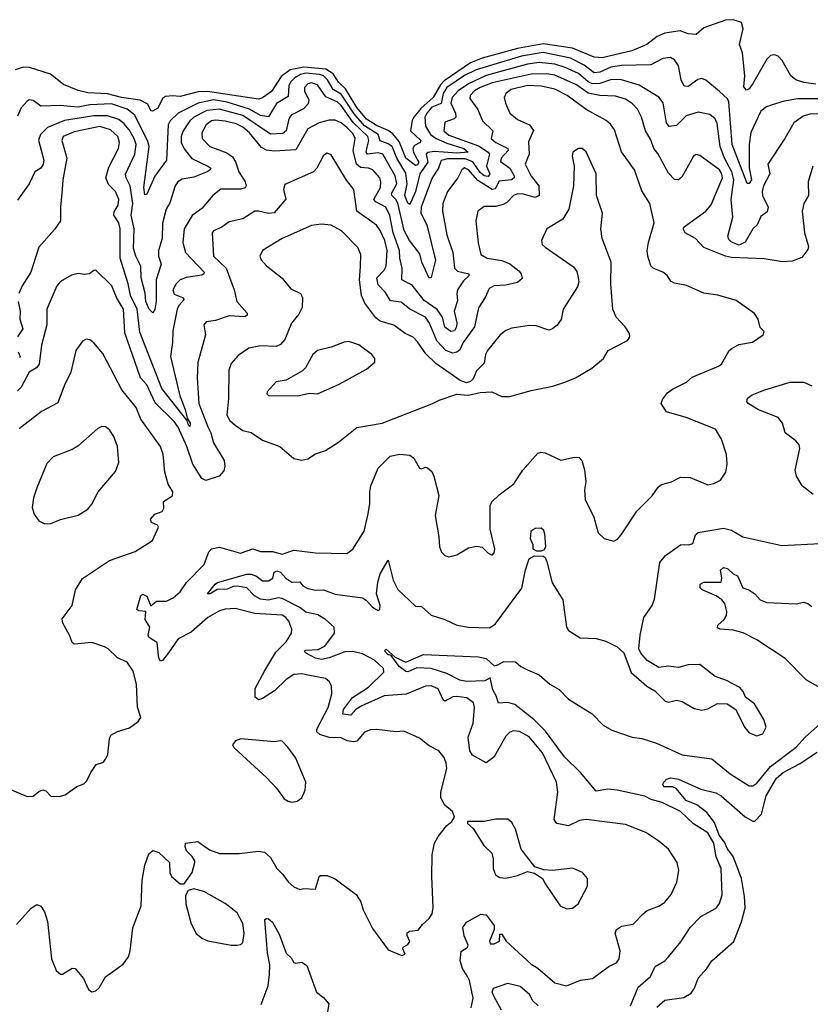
# Model space of a CAD drawing. Extents: x 1443846 to 1577407, y 839182 to 927291.
# Tile 288 of 535: x 1524907 to 1528937, y 856623 to 861641. Entities that reach past the tile are written whole.
import ezdxf

# ---------------------------------------------------------------- set-up
doc = ezdxf.new("R2010")
doc.units = 0

msp = doc.modelspace()

# ---------------------------------------------------------------- linework, layer by layer
at = {"layer": '0CON20XD'}
for points in [[(1528965, 861312.3), (1528905, 861320.8), (1528864, 861335), (1528838, 861355), (1528793.4, 861433.4), (1528774.3, 861454.3), (1528755, 861462), (1528735, 861458), (1528715, 861440), (1528645, 861315.6), (1528625, 861289.2), (1528611.3, 861281.3), (1528599.2, 861299.2), (1528603.3, 861355), (1528591.9, 861471.9), (1528576.7, 861515), (1528594.5, 861595), (1528586, 861626), (1528545, 861640.9), (1528505, 861638.9), (1528395, 861599.6), (1528356, 861566), (1528315, 861568.9), (1528273.3, 861583.3), (1528195, 861572), (1528156.6, 861555), (1528104.6, 861515), (1528027.1, 861482.9), (1527876.8, 861446.8), (1527835, 861450.2), (1527725.1, 861495.1), (1527575, 861517.9), (1527445, 861493.3), (1527264.9, 861445.1), (1527205, 861421.3), (1527070.2, 861329.8), (1527051.4, 861308.6), (1527015.5, 861245), (1526952.5, 861187.5), (1526915.5, 861145), (1526907.8, 861127.8), (1526900, 861075), (1526952.5, 861025), (1526949.2, 861015), (1526919.7, 861000.3), (1526911.6, 860985), (1526914.8, 860964.8), (1526941.1, 860915), (1526935, 860901.9), (1526925, 860897.5), (1526875, 860935.3), (1526840.6, 861020.6), (1526808.5, 861058.5), (1526786.1, 861076.1), (1526725, 861101.1), (1526675, 861133.7), (1526625, 861193.3), (1526568.4, 861288.4), (1526532.6, 861322.6), (1526505.7, 861365.7), (1526468, 861388), (1526355, 861399), (1526284.9, 861385.1), (1526239.3, 861350.7), (1526191, 861275), (1526145, 861242.2), (1526125, 861235.5), (1525865, 861275.5), (1525817.4, 861272.6), (1525725, 861248.7), (1525685, 861253.1), (1525650.8, 861249.2), (1525635, 861239.2), (1525610.4, 861189.6), (1525584.5, 861174.5), (1525575, 861176.2), (1525559.8, 861209.8), (1525520.3, 861230.3), (1525425, 861244.2), (1525355, 861263.6), (1525255, 861268.9), (1525205, 861280), (1525130.4, 861310.4), (1525063.4, 861363.4), (1524956.7, 861396.7), (1524925, 861399), (1524883.1, 861385)], [(1529035, 861238.3), (1528873.1, 861236.9), (1528805, 861226.3), (1528742.3, 861207.7), (1528713.7, 861196.3), (1528685, 861174.4), (1528634.5, 861065.5), (1528625.7, 861004.3), (1528625.4, 860885.4), (1528637.1, 860825), (1528625, 860806.4), (1528615, 860806.2), (1528538.9, 861005), (1528522.6, 861222.6), (1528515, 861237.5), (1528475.3, 861275.3), (1528405, 861333.1), (1528385, 861341.1), (1528364, 861336), (1528315, 861301.1), (1528295, 861302.5), (1528279.7, 861335), (1528265, 861405.7), (1528245, 861435.6), (1528225, 861447.5), (1528185, 861442.5), (1528125, 861411.2), (1527975, 861408.2), (1527921.2, 861398.8), (1527865, 861374.2), (1527835, 861370), (1527785, 861409.7), (1527714.8, 861445.2), (1527575, 861474.4), (1527465, 861454.6), (1527233.9, 861386.1), (1527175, 861356.9), (1527085, 861295.4), (1527065.4, 861265), (1527056.3, 861213.7), (1527007.7, 861195), (1526981.6, 861165), (1526972.8, 861145), (1526975, 861098.1), (1527000.4, 861055), (1527029.8, 861035), (1527085, 861011.4), (1527170.5, 860985), (1527192.5, 860965), (1527135, 860960.1), (1527021.6, 860968.4), (1526985, 860963.9), (1526979.8, 860955), (1526987.2, 860915), (1526947, 860855), (1526925.4, 860765), (1526895, 860699.5), (1526885, 860705.4), (1526870, 860745), (1526882.3, 860805), (1526875, 860859.2), (1526829.3, 860935), (1526805, 860994.3), (1526785, 861009.1), (1526745, 861024.2), (1526734.3, 861055), (1526665, 861100.8), (1526611.5, 861161.5), (1526545, 861261.9), (1526505, 861285.5), (1526476.3, 861335), (1526454.8, 861355), (1526435, 861362.3), (1526365, 861367.6), (1526338.7, 861361.3), (1526309.8, 861345), (1526288.8, 861325), (1526278.3, 861305), (1526275, 861249.5), (1526216.8, 861213.2), (1526174.7, 861145.3), (1526135, 861152.8), (1526079.1, 861185), (1525965, 861220.3), (1525895, 861231.7), (1525816.7, 861215), (1525714.1, 861165), (1525674.1, 861125), (1525664.1, 861105.9), (1525654.5, 860925), (1525596.3, 860843.7), (1525555, 860751.4), (1525545, 860748.6), (1525540, 860785), (1525566.4, 860995), (1525559.9, 861019.9), (1525494.4, 861154.4), (1525455, 861184.1), (1525375, 861212.2), (1525265, 861207.8), (1525205, 861195.2), (1525165, 861197.8), (1525115, 861203.3), (1525015, 861200), (1524975, 861229.2), (1524955, 861232), (1524945, 861225.8), (1524915, 861192.5), (1524895, 861150)], [(1529025, 861160.9), (1528935, 861159.2), (1528901.2, 861148.8), (1528853.3, 861115), (1528808.1, 861035), (1528721.4, 860905), (1528730.4, 860855), (1528698.7, 860795), (1528691.8, 860765), (1528694.2, 860745), (1528722.6, 860685), (1528717.5, 860662.5), (1528685, 860638.6), (1528666.2, 860595), (1528645, 860574.6), (1528605, 860507.7), (1528575, 860491.6), (1528535, 860506.4), (1528521.4, 860521.4), (1528517.6, 860537.6), (1528542.1, 860635), (1528534.4, 860725), (1528548.1, 860825), (1528538.1, 860865), (1528499.2, 860935), (1528477.2, 860995), (1528461.9, 861111.9), (1528452.5, 861135), (1528425, 861158), (1528365, 861170.3), (1528305, 861150.3), (1528255, 861102.4), (1528217.4, 861097.4), (1528204.7, 861115), (1528186.6, 861216.6), (1528165.6, 861245.6), (1528065, 861307.9), (1527975.2, 861335.2), (1527924.3, 861335.7), (1527865, 861314.9), (1527825, 861313.8), (1527805, 861323.9), (1527756.2, 861366.2), (1527687.6, 861397.6), (1527634.9, 861414.9), (1527555, 861422.8), (1527495, 861413.8), (1527285, 861356.5), (1527195.4, 861314.6), (1527141.5, 861278.5), (1527111, 861245), (1527104.5, 861215), (1527128, 861165), (1527131.1, 861145), (1527121.2, 861135), (1527075, 861118.6), (1527068.8, 861075), (1527095, 861051.7), (1527245, 860998.1), (1527294.4, 860965), (1527301.7, 860955), (1527285.9, 860895), (1527304.3, 860855), (1527295, 860842.1), (1527275, 860845.2), (1527255, 860861.7), (1527216.4, 860916.4), (1527178.5, 860931.5), (1527088.4, 860931.6), (1527055, 860924), (1527041.9, 860885), (1527008.8, 860835), (1526954.1, 860685), (1526952.1, 860655), (1526982.5, 860595), (1527027, 860415), (1527005, 860326.7), (1526995, 860323.1), (1526957.2, 860405), (1526947.3, 860447.3), (1526893.4, 860515), (1526866.5, 860566.5), (1526835.1, 860705.1), (1526825.2, 860725), (1526804.3, 860745), (1526802.2, 860755), (1526829.8, 860805), (1526821.3, 860845), (1526758.8, 860955), (1526735, 860963), (1526679.5, 860955), (1526673.1, 860965), (1526678.8, 860991.2), (1526686.8, 861025), (1526681.5, 861045), (1526606.7, 861116.7), (1526545, 861204.1), (1526525, 861222.3), (1526468.3, 861248.3), (1526425, 861308.1), (1526395, 861319.5), (1526375, 861314.2), (1526358.6, 861295), (1526359.2, 861275), (1526381.2, 861235), (1526377.7, 861212.3), (1526353, 861187), (1526291.1, 861155), (1526279.2, 861135), (1526265.2, 861074.8), (1526248.6, 861061.4), (1526185, 861057.2), (1526045, 861152.4), (1525925, 861184.4), (1525861.2, 861178.8), (1525795, 861143.6), (1525774.8, 861125), (1525739.8, 861075), (1525729.6, 861045), (1525729.8, 861015), (1525745, 860982.7), (1525783.8, 860933.8), (1525865.2, 860895.2), (1525880.6, 860885), (1525878.6, 860875), (1525862.7, 860865), (1525795, 860838.8), (1525735, 860828.2), (1525712.9, 860815), (1525699.2, 860795), (1525671.9, 860708.1), (1525654.2, 860675), (1525634.7, 860604.7), (1525632.5, 860525), (1525615.3, 860465), (1525614.7, 860435), (1525628.8, 860395), (1525602.5, 860315), (1525603.4, 860205), (1525596.2, 860163.8), (1525585, 860146.9), (1525567.3, 860165), (1525549.9, 860205), (1525546.4, 860246.4), (1525526.4, 860325), (1525524.2, 860385), (1525499.3, 860435), (1525487.5, 860475), (1525489.7, 860575), (1525475.2, 860645), (1525483.1, 860705), (1525470.5, 860795), (1525449.5, 860835), (1525445.8, 860854.2), (1525493.3, 860955), (1525499.8, 861005), (1525491.2, 861035), (1525465, 861079.5), (1525440.2, 861110.2), (1525411.6, 861131.6), (1525355, 861151.4), (1525285, 861151.8), (1525135, 861127.2), (1525049.2, 861090.8), (1525013.6, 861056.4), (1525003.2, 861026.8), (1525029.3, 860925), (1525027.3, 860905), (1525015, 860884.4), (1524983.8, 860866.2), (1524955.7, 860805), (1524895, 860720.9)], [(1528950.5, 860895), (1528926.1, 860815), (1528928.9, 860745), (1528904.4, 860705), (1528895.7, 860665.7), (1528908.6, 860555), (1528927.5, 860485), (1528925, 860470), (1528895, 860428.8), (1528845, 860410), (1528795, 860406.7), (1528703, 860423), (1528535, 860429.2), (1528505.2, 860435.2), (1528395, 860479.2), (1528352.5, 860525), (1528300, 860555), (1528290, 860575), (1528294.4, 860585), (1528404.7, 860665.3), (1528432.6, 860697.4), (1528489.1, 860835), (1528487.2, 860855), (1528474, 860875), (1528375, 860948.1), (1528355, 860954.3), (1528341.9, 860945), (1528281.7, 860838.3), (1528265, 860824.3), (1528245, 860826.7), (1528215, 860858.1), (1528159.8, 860959.8), (1528139.6, 860985), (1528125, 861028), (1528097.5, 861075), (1528076.2, 861145), (1528055.6, 861185.6), (1528031.4, 861211.4), (1527995, 861236.3), (1527945, 861251.6), (1527865, 861254.5), (1527805, 861265.9), (1527745, 861309.7), (1527635, 861357.7), (1527594.5, 861365.5), (1527515, 861362.9), (1527315, 861318.4), (1527255, 861295.8), (1527225, 861277.6), (1527203.8, 861255), (1527200.9, 861239.1), (1527242.4, 861182.4), (1527266.2, 861125), (1527318.2, 861075), (1527309.6, 861035), (1527334.5, 861015), (1527394.7, 860985), (1527397.2, 860975), (1527362.1, 860935), (1527358.7, 860918.7), (1527405, 860884.7), (1527428.1, 860845), (1527426.9, 860835), (1527413.3, 860825), (1527351.7, 860818.3), (1527331.4, 860778.6), (1527315, 860776.2), (1527242.1, 860822.1), (1527195, 860875.4), (1527174.7, 860885.3), (1527160.5, 860875), (1527140.8, 860835), (1527087.5, 860765), (1527064.7, 860705), (1527061.8, 860665), (1527084.4, 860544.4), (1527115.8, 860455), (1527123.8, 860375), (1527138.9, 860358.9), (1527197.1, 860345), (1527197.3, 860335), (1527169.3, 860310.7), (1527138.9, 860265), (1527134.6, 860245), (1527138.2, 860208.2), (1527121, 860155), (1527135.8, 860095.8), (1527134.4, 860075), (1527123.9, 860056.1), (1527105, 860051.7), (1527073.9, 860073.9), (1527062.1, 860125), (1527035, 860164), (1526969.1, 860209.1), (1526908, 860288), (1526855.5, 860315), (1526857.4, 860375), (1526845.2, 860425), (1526843, 860465), (1526811.2, 860555), (1526793.5, 860643.5), (1526774.2, 860685), (1526722.5, 860712.5), (1526712.9, 860725), (1526745.7, 860785), (1526748.2, 860815), (1526742.8, 860835), (1526706.4, 860876.4), (1526684.8, 860884.8), (1526645, 860888), (1526623.9, 860903.9), (1526607.3, 860975), (1526617.6, 861035), (1526605, 861061.4), (1526575, 861091), (1526545, 861115.8), (1526515, 861128.9), (1526485, 861129.4), (1526434.4, 861115.6), (1526375, 861084.6), (1526315, 860977.5), (1526205, 860970.5), (1526165, 860975.7), (1526139.5, 860989.5), (1526077.6, 861065), (1526045, 861092.4), (1526010.4, 861110.4), (1525955, 861124), (1525905, 861128.4), (1525885, 861124.7), (1525856.7, 861105), (1525835.8, 861065), (1525837.5, 861035), (1525875.5, 860995), (1525963.1, 860963.1), (1525991.3, 860941.3), (1526006.8, 860916.8), (1526023.8, 860865), (1526056.5, 860815), (1526062.1, 860795), (1526055.8, 860784.2), (1526035, 860777.5), (1525932.6, 860777.4), (1525892.2, 860745), (1525835, 860678.5), (1525786.6, 860643.4), (1525744.7, 860575), (1525738.4, 860505), (1525752.9, 860455), (1525846.9, 860355), (1525845.6, 860345), (1525835, 860338.9), (1525755, 860326.7), (1525725.6, 860315), (1525705, 860295.5), (1525686.9, 860265), (1525695, 860241.5), (1525737.5, 860225), (1525744.5, 860215), (1525717.6, 860185), (1525708.9, 860165), (1525686.9, 860055), (1525686.4, 859996.4), (1525676, 859925), (1525723.4, 859723.4), (1525750.5, 859655), (1525760, 859610), (1525775.8, 859585), (1525775, 859568.1), (1525765, 859579.4), (1525759.5, 859599.5), (1525631.1, 859761.1), (1525519.2, 860049.2)], [(1524890.5, 857029.5), (1524965, 857113.8), (1524995, 857132.5), (1525015, 857122.5), (1525033.8, 857095), (1525048.1, 857045), (1525068.6, 856855), (1525092, 856795), (1525115, 856776.7), (1525125, 856776.7), (1525175, 856806.7), (1525190, 856805), (1525232.5, 856755), (1525258.3, 856698.3), (1525275, 856686.7), (1525295, 856691.2), (1525312.3, 856707.7), (1525345, 856762.5), (1525435, 856828), (1525461.4, 856865), (1525470, 856895), (1525483.3, 857013.3), (1525526.8, 857125), (1525531.8, 857255), (1525545, 857332.5), (1525565, 857390), (1525585, 857407.5), (1525616.4, 857396.4), (1525670, 857345), (1525672.3, 857292.3), (1525680, 857275), (1525725, 857237.5), (1525745, 857237.5), (1525786.7, 857295), (1525800, 857345), (1525800, 857355), (1525785.8, 857375.8), (1525756.7, 857405), (1525750, 857425), (1525752.5, 857445), (1525815, 857452.5), (1525875, 857410), (1525925, 857391.4), (1526025, 857390.9), (1526125, 857403.3), (1526155, 857399.2), (1526185, 857372), (1526218, 857315), (1526248.8, 857285), (1526275, 857247.5), (1526305, 857222.5), (1526335, 857207.5), (1526355, 857212.5), (1526415, 857210), (1526433.3, 857275), (1526440.7, 857279.3), (1526475, 857280), (1526515, 857262), (1526622.1, 857182.1), (1526645.4, 857145.4), (1526658.1, 857105), (1526705, 857008.8), (1526785, 856900), (1526855, 856871.2), (1526871.7, 856878.3), (1526860, 856905), (1526862.5, 856915), (1526885, 856927.5), (1526896.1, 856943.9), (1526882.9, 856972.9), (1526882.9, 856987.1), (1526894.3, 856995.7), (1526939.1, 857000.9), (1526960, 857030), (1526995, 857061.2), (1527009.2, 857085), (1527014.4, 857115.6), (1527008.2, 857275), (1527009.3, 857385), (1527020.9, 857445), (1527040.9, 857479.1), (1527085, 857533.8), (1527110, 857555), (1527123, 857577), (1527113.3, 857605), (1527075, 857638.8), (1527054.3, 857675), (1527053.1, 857705), (1527084.2, 857824.2), (1527081.7, 857851.7), (1527070.5, 857880.5), (1527044.1, 857914.1), (1526995, 857940), (1526945, 857980), (1526865, 858015.6), (1526825, 858011.9), (1526725, 858024.2), (1526695, 858021.4), (1526665, 858009.2), (1526625.9, 857964.1), (1526608.8, 857961.2), (1526576.3, 857966.3), (1526545, 857980.7), (1526485, 857982), (1526437.3, 857997.3), (1526421.6, 858011.6), (1526421.2, 858025), (1526479.2, 858135), (1526498.5, 858205), (1526495.7, 858245), (1526486.4, 858266.4), (1526465, 858282.9), (1526375, 858301.3), (1526345, 858307.3), (1526305, 858303.1), (1526265, 858279.2), (1526205, 858220.9), (1526145, 858181), (1526124.8, 858174.8), (1526107.8, 858187.8), (1526107.6, 858232.4), (1526155.9, 858325), (1526212.1, 858417.9), (1526265, 858470), (1526291.8, 858515), (1526294.4, 858535), (1526278.1, 858575), (1526264.2, 858595), (1526245, 858605.4), (1526105, 858614), (1526005, 858640), (1525955, 858637.3), (1525925, 858628.9), (1525865.8, 858594.2), (1525780.7, 858519.3), (1525715, 858486.2), (1525665.7, 858414.3), (1525635, 858375.7), (1525625, 858371.4), (1525616.4, 858386.4), (1525608.5, 858465), (1525565, 858494.4), (1525561.8, 858505), (1525569.5, 858545), (1525546.8, 858585), (1525549.6, 858625), (1525515, 858627.7), (1525504.6, 858635), (1525525, 858705.8), (1525535, 858713.5), (1525555, 858703.1), (1525575, 858653.8), (1525605, 858677.2), (1525655, 858678.4), (1525690, 858695), (1525724.6, 858725), (1525758, 858772), (1525846.9, 858865), (1525871.6, 858928.4), (1525885.3, 858944.7), (1525925, 858952.1), (1526032.2, 858922.2), (1526095, 858943.8), (1526135, 858930), (1526195, 858930.7), (1526245, 858917.8), (1526305, 858937.3), (1526415, 858924.4), (1526575, 858920.8), (1526605, 858942), (1526663.3, 859035), (1526682.9, 859122.9), (1526692.5, 859175), (1526691.1, 859235), (1526697.5, 859265), (1526734.2, 859355), (1526795, 859417.3), (1526845, 859426.5), (1526895, 859421.8), (1526915.7, 859405.7), (1526945, 859356), (1526955, 859351.2), (1526975, 859361.2), (1526985, 859357.5), (1527007.7, 859337.7), (1527018.1, 859315), (1527044.3, 859215.7), (1527025.6, 859115), (1527044.1, 859005.9), (1527046.2, 858955), (1527057.7, 858927.7), (1527075, 858910), (1527095, 858903.8), (1527135, 858914.2), (1527195, 858949.4), (1527235, 858958.6), (1527265, 858952.5), (1527295, 858922), (1527315, 858912), (1527325.5, 858924.5), (1527329.4, 858945), (1527304.5, 859045), (1527305, 859167.5), (1527315, 859185.8), (1527350.6, 859219.4), (1527426.7, 859275), (1527472, 859345), (1527548.2, 859431.8), (1527565, 859436.9), (1527585, 859433.3), (1527665, 859395.6), (1527735, 859412.2), (1527759.6, 859409.6), (1527773.1, 859395), (1527787, 859347), (1527792.5, 859285), (1527786.2, 859245), (1527790, 859195), (1527833.8, 859105), (1527856.7, 859025), (1527886.4, 858996.4), (1527935, 858983.3), (1527955, 858993.3), (1527973.8, 859015), (1528053.2, 859136.8), (1528132, 859215), (1528161.5, 859258.5), (1528178.1, 859271.9), (1528230, 859285), (1528275, 859310), (1528325, 859308.1), (1528415, 859270.8), (1528445, 859277.5), (1528478.8, 859295), (1528507.5, 859335), (1528514.4, 859375), (1528509.5, 859425), (1528485, 859503.3), (1528453.3, 859553.3), (1528305, 859614.3), (1528205, 859643.3), (1528177.5, 859685), (1528183.3, 859705), (1528210, 859740), (1528235, 859758.8), (1528306.9, 859793.1), (1528335, 859818.8), (1528470, 859875), (1528484, 859886), (1528523.3, 859955), (1528536.7, 859965), (1528572.5, 859985), (1528642.4, 859997.6), (1528697.5, 860035), (1528701.7, 860051.7), (1528682.3, 860072.3), (1528672, 860115), (1528653.2, 860143.2), (1528559.7, 860209.7), (1528466.8, 860236.8), (1528395, 860248), (1528307, 860287), (1528245, 860297.5), (1528227.3, 860307.3), (1528207.9, 860337.9), (1528186.2, 860355), (1528136, 860375), (1528125, 860386.7), (1528108.6, 860435), (1528105.8, 860465), (1528112.9, 860505), (1528141.5, 860605), (1528118.6, 860705), (1528078, 860768), (1528041.8, 860875), (1527975, 860968.1), (1527939.4, 861079.4), (1527919.1, 861109.1), (1527897.4, 861127.4), (1527795, 861183.8), (1527698.2, 861255), (1527635, 861286.6), (1527565, 861301.3), (1527495, 861305.2), (1527412.5, 861285), (1527384.6, 861265.4), (1527377.5, 861245), (1527383.6, 861215), (1527405.3, 861165.3), (1527445, 861132.7), (1527505.3, 861105.3), (1527525.4, 861075.4), (1527501.2, 861018.8), (1527504.1, 860955), (1527495.5, 860935)], [(1525519.2, 860049.2), (1525506.5, 860165), (1525472.2, 860235), (1525460, 860295), (1525418.4, 860425), (1525418.9, 860575), (1525411.4, 860605), (1525386, 860645), (1525388.8, 860661.2), (1525408.9, 860695), (1525411.4, 860725), (1525395, 860764.5), (1525360.2, 860800.2), (1525345.2, 860835), (1525361.5, 860888.5), (1525410.6, 860985), (1525415.3, 861015), (1525406.7, 861045), (1525370.2, 861080.2), (1525315, 861096), (1525185, 861070.2), (1525128.2, 861045), (1525121.6, 861025), (1525147.3, 860935), (1525127.2, 860825), (1525124.1, 860775.9), (1525114.7, 860685.3), (1525114.6, 860615.4), (1525085, 860571.4), (1525005, 860482), (1524963.4, 860355), (1524918.8, 860285), (1524902.1, 860245)], [(1527495.5, 860935), (1527484.6, 860905), (1527513.7, 860843.7), (1527553.5, 860795), (1527554.4, 860745), (1527535, 860735.4), (1527475, 860752.1), (1527445, 860753.9), (1527425, 860744.5), (1527390.8, 860709.2), (1527371.5, 860698.5), (1527335, 860689.1), (1527275, 860688.6), (1527242.9, 860665), (1527231.5, 860615), (1527243.7, 860503.7), (1527258.1, 860445), (1527290, 860425), (1527365, 860413.2), (1527406.3, 860396.3), (1527451.2, 860361.2), (1527463.8, 860345), (1527467.8, 860322.2), (1527445, 860301.6), (1527385, 860287.3), (1527325, 860285.4), (1527299.5, 860270.5), (1527280, 860225), (1527245, 860172.9), (1527225.2, 860075), (1527168.1, 859995), (1527151.3, 859958.7), (1527135, 859945.7), (1527115, 859941.9), (1527080, 859955), (1527033.7, 860003.7), (1526996.1, 860095), (1526975, 860124.7), (1526896.1, 860166.1), (1526851.6, 860201.6), (1526797.5, 860207.5), (1526771.3, 860251.3), (1526735, 860290.4), (1526728.1, 860325), (1526765, 860363.9), (1526774.4, 860385.6), (1526779.8, 860465), (1526768.5, 860515), (1526745, 860567.3), (1526725, 860593.8), (1526625.8, 860665), (1526610.5, 860775), (1526572.9, 860822.9), (1526495, 860952), (1526475, 860960), (1526455, 860948), (1526422.5, 860885), (1526404.3, 860865), (1526258.9, 860801.1), (1526251.1, 860775), (1526263.9, 860726.1), (1526203.5, 860656.5), (1526175, 860652.5), (1526125, 860665.9), (1526105, 860664.6), (1526043.6, 860626.4), (1525975, 860611.3), (1525936.6, 860583.4), (1525895, 860565.4), (1525887.9, 860555), (1525894.6, 860435), (1525960, 860375), (1526000.5, 860265), (1526014.3, 860205), (1526066.2, 860145), (1526066.7, 860135), (1526053.8, 860126.2), (1525975, 860131.5), (1525905, 860108.7), (1525858.1, 860101.9), (1525845.8, 860085), (1525853.3, 860035), (1525815.4, 859894.6), (1525811.6, 859815), (1525820.6, 859685), (1525866.7, 859566.7), (1525881.6, 859535), (1525894.1, 859484.1), (1525950, 859395), (1525953.3, 859365), (1525947.4, 859342.6), (1525923.8, 859315), (1525855, 859293.1), (1525835, 859302), (1525789.6, 859375), (1525759.5, 859465), (1525713.9, 859565), (1525695, 859592.8), (1525598.1, 859688.1), (1525555, 859779.6), (1525522.9, 859815), (1525442.9, 860045), (1525435.3, 860165), (1525400, 860225), (1525376.5, 860285), (1525295, 860363.8), (1525285, 860363.3), (1525262.5, 860345), (1525235, 860341.9), (1525205, 860347.5), (1525170.4, 860339.6), (1525115, 860307.1), (1525096, 860284), (1525045.4, 860165), (1525044.5, 860085), (1525018.1, 859981.9), (1525005.4, 859884.6), (1524993, 859867), (1524955, 859845.4), (1524915, 859768.2), (1524895, 859749.1)], [(1526345, 859395.6), (1526375, 859403.3), (1526415, 859429.2), (1526465, 859445.6), (1526531.4, 859488.6), (1526625, 859562.5), (1526755, 859584.4), (1527007.6, 859682.4), (1527045, 859702.5), (1527135, 859732.5), (1527195, 859727.5), (1527255, 859740.8), (1527313.6, 859743.6), (1527365, 859721.2), (1527405, 859721.4), (1527515, 859751.4), (1527625, 859772.9), (1527686.6, 859793.4), (1527740, 859815), (1527823.3, 859865), (1527883.3, 859915), (1527906.2, 859955), (1528005, 860006), (1528018, 860025), (1528015, 860042.5), (1527994, 860075), (1527946.9, 860125), (1527930, 860165), (1527921.1, 860295), (1527922, 860405), (1527876.2, 860525), (1527870, 860575), (1527877.8, 860655), (1527847.5, 860745), (1527845.5, 860855), (1527795, 860968), (1527775, 860984), (1527756.1, 860983.9), (1527726.7, 860965), (1527724, 860945), (1527734, 860895), (1527730.8, 860795), (1527706, 860675), (1527675.5, 860624.5), (1527593.8, 860575), (1527566.2, 860515), (1527571.2, 860495), (1527585, 860481.2), (1527730.6, 860380.6), (1527747.1, 860357.1), (1527752.5, 860335), (1527757.1, 860305), (1527749.8, 860280.2), (1527677.5, 860165), (1527666.6, 860113.4), (1527646.6, 860083.4), (1527623.3, 860065), (1527605, 860059.2), (1527540.3, 860080.3), (1527505, 860083.1), (1527415, 860069.4), (1527385, 860057.1), (1527357.1, 860035), (1527291.4, 859955), (1527281.9, 859935), (1527275, 859891.2), (1527235, 859851.2), (1527218.8, 859811.2), (1527205, 859796.7), (1527185, 859790), (1527152.7, 859802.7), (1527028.6, 859888.6), (1526977.9, 859937.9), (1526935, 860000), (1526912.4, 860022.4), (1526872.4, 860042.4), (1526815, 860084.6), (1526745, 860104.7), (1526722.1, 860122.1), (1526666.7, 860196.7), (1526649.2, 860235), (1526639.5, 860315), (1526643.5, 860383.5), (1526645.5, 860445), (1526630.7, 860480.7), (1526547.1, 860565), (1526494.4, 860594.4), (1526445, 860598.6), (1526395, 860591.4), (1526245, 860525.6), (1526144.6, 860465.4), (1526130.8, 860435), (1526137.9, 860417.9), (1526165, 860386), (1526245, 860324.3), (1526289.8, 860269.8), (1526337.8, 860245), (1526348.5, 860225), (1526347.7, 860175), (1526329.6, 860140.4), (1526292.1, 860095), (1526258.1, 860011.9), (1526237.1, 859985), (1526214.6, 859975.4), (1526135, 859979.1), (1526075, 859967.5), (1526019.9, 859930.1), (1525985, 859888.9), (1525973.2, 859855), (1525970.6, 859710.6), (1525962.9, 859625), (1525978.8, 859598.8), (1526005, 859574.5), (1526045, 859547.5), (1526087.5, 859537.5), (1526145, 859498.6), (1526233.3, 859465), (1526304.4, 859404.4), (1526345, 859395.6)], [(1524898.5, 860205), (1524909, 860155), (1524907.5, 860115), (1524922.3, 860065), (1524895.7, 860025)], [(1524766.4, 857756.4), (1524945, 857682.5), (1524975, 857684.3), (1525005, 857708.2), (1525025, 857716.2), (1525040.7, 857710.7), (1525065, 857683.1), (1525108.7, 857681.3), (1525139.1, 857690.9), (1525197.7, 857732.3), (1525233.6, 857746.4), (1525248.3, 857761.7), (1525268.8, 857805), (1525297.5, 857845), (1525333.6, 857856.4), (1525345, 857872.5), (1525356.1, 857896.1), (1525364.2, 857975.8), (1525372, 857995), (1525405, 858012.9), (1525467.4, 858032.6), (1525510, 858065), (1525523.8, 858085), (1525507, 858137), (1525502.5, 858255), (1525485, 858320), (1525455, 858366), (1525405, 858389.1), (1525357.1, 858435), (1525338.8, 858445), (1525275, 858467.5), (1525185, 858458.5), (1525175, 858467.5), (1525161.2, 858505), (1525126.4, 858565), (1525122.5, 858587.5), (1525173.6, 858655), (1525190.9, 858735), (1525227.6, 858792.4), (1525365, 858885.6), (1525495, 858930.5), (1525583.9, 858986.1), (1525614, 859055), (1525608.8, 859065), (1525579.1, 859079.1), (1525573.9, 859095), (1525595, 859121.4), (1525633.1, 859135), (1525641.4, 859151.4), (1525639.5, 859185), (1525685.4, 859215), (1525687.3, 859235), (1525663.2, 859273.2), (1525647.1, 859335), (1525637.5, 859425), (1525625.5, 859465), (1525524.7, 859605), (1525500.4, 859665), (1525428, 859755), (1525330.2, 859940.2), (1525285, 859994), (1525265, 860008.8), (1525245, 860013.3), (1525227.3, 860002.7), (1525192.2, 859955), (1525167.5, 859845), (1525132.7, 859775), (1525101.5, 859688.5), (1525018, 859645), (1524904.3, 859555)], [(1526325, 859724.4), (1526385, 859737.5), (1526425.6, 859734.4), (1526536.3, 859783.7), (1526675, 859860), (1526716.7, 859895), (1526718, 859915), (1526702, 859935), (1526635, 859984.2), (1526585, 860000.8), (1526561.7, 859998.3), (1526495, 859972.5), (1526425, 859954.3), (1526401.9, 859935), (1526363.7, 859866.3), (1526348.8, 859851.2), (1526265, 859803.1), (1526213.8, 859795), (1526168, 859745), (1526166.2, 859735), (1526175, 859726.2), (1526325, 859724.4)], [(1524898.9, 859948.9), (1524909.6, 859925), (1524905, 859916.9)], [(1528951.2, 859221.2), (1528896, 859265), (1528866.2, 859315), (1528860, 859345), (1528884, 859455), (1528881.2, 859475), (1528863.8, 859495), (1528809.2, 859535), (1528796, 859585), (1528772.8, 859612.8), (1528673.3, 859653.3), (1528620.8, 859685), (1528614.2, 859695), (1528617.3, 859712.7), (1528641.3, 859728.7), (1528705.5, 859754.5), (1528835, 859793.3), (1528905, 859793.3), (1528945, 859775.8)], [(1525035, 859071.2), (1525065, 859073.8), (1525115, 859093.3), (1525205, 859116.7), (1525253.9, 859146.1), (1525275, 859172.5), (1525306.2, 859235), (1525395, 859338.8), (1525411.4, 859385), (1525405.5, 859465.5), (1525387.4, 859517.4), (1525365, 859551.2), (1525345, 859566), (1525325, 859567.5), (1525305, 859558), (1525202.6, 859467.4), (1525175, 859450.8), (1525076.8, 859413.2), (1525045, 859380), (1524993.8, 859255), (1524978, 859205), (1524971.2, 859155), (1524980.5, 859120.5), (1525005, 859086.7), (1525035, 859071.2)], [(1527565, 858932.5), (1527543, 858933), (1527525, 858942.5), (1527523.8, 858965), (1527510.8, 858995), (1527514.1, 859035.9), (1527535, 859050), (1527565, 859052), (1527575, 859043.3), (1527582, 859022), (1527588.1, 858955), (1527580, 858940), (1527565, 858932.5)], [(1527208.1, 856605), (1527218.9, 856655), (1527199.2, 856745), (1527189.2, 856765), (1527163.8, 856805), (1527153.1, 856845), (1527157.9, 856892.1), (1527190, 856915), (1527193.1, 856925), (1527172.3, 856972.3), (1527166.5, 857015), (1527185, 857042.5), (1527257.1, 857082.9), (1527285, 857079.2), (1527325.8, 857025), (1527326, 857005), (1527301.3, 856945), (1527305, 856930.5), (1527325, 856930.8), (1527352.5, 856945), (1527355, 856980), (1527365, 856980), (1527387.5, 856945), (1527515, 856827.3), (1527547.9, 856807.9), (1527635, 856732.9), (1527695, 856717.1), (1527766.4, 856746.4), (1527826.7, 856755), (1527912.4, 856817.6), (1527950, 856835), (1527963.8, 856855), (1527968.9, 856895), (1527943.3, 856985), (1527948.6, 857005), (1527975, 857020.5), (1528035, 857031.8), (1528085, 857084.4), (1528105, 857101.5), (1528168, 857125), (1528195.9, 857144.1), (1528228.1, 857181.9), (1528257.8, 857245), (1528266.9, 857305), (1528259.2, 857345), (1528214.3, 857414.3), (1528166, 857455), (1528098.3, 857498.3), (1527995, 857538.6), (1527795, 857565.4), (1527760.7, 857559.3), (1527705, 857532.1), (1527644.7, 857544.7), (1527631.5, 857565), (1527649.5, 857705), (1527643.6, 857755), (1527572.5, 857905), (1527505, 857985.4), (1527455, 858013.6), (1527425, 858016.5), (1527405, 858009.4), (1527385, 857989.2), (1527364.1, 857954.1), (1527325, 857884.4), (1527285, 857854.3), (1527215, 857893.1), (1527201.3, 857915), (1527192.4, 857985), (1527219.2, 858055), (1527224.7, 858135), (1527219.7, 858159.7), (1527185.8, 858185), (1527135, 858191.6), (1527115, 858189.7), (1527075, 858168.2), (1527065, 858174.5), (1527040.4, 858230.4), (1527005, 858245.7), (1526975, 858244.7), (1526876.7, 858203.3), (1526765, 858195.6), (1526650.7, 858145), (1526619.7, 858125), (1526595, 858095.9), (1526555, 858101.1), (1526557.4, 858125), (1526603.1, 858186.9), (1526685, 858239.7), (1526763.8, 858315), (1526761.8, 858335), (1526715, 858377.3), (1526655, 858409.5), (1526605, 858420.9), (1526565, 858419.5), (1526485, 858388.3), (1526445, 858380.5), (1526415, 858386.4), (1526363.1, 858415), (1526358.1, 858425), (1526365, 858428.7), (1526427.9, 858432.1), (1526462.2, 858447.8), (1526511.3, 858515), (1526510.8, 858545), (1526466.1, 858585), (1526427.4, 858607.4), (1526365, 858621.4), (1526335, 858645.2), (1526245, 858691.6), (1526225, 858694.9), (1526175, 858683), (1526135, 858688.3), (1526104.7, 858704.7), (1526065, 858744.8), (1526015, 858754.8), (1525995, 858752.9), (1525965, 858739.1), (1525912.7, 858737.3), (1525877.5, 858715), (1525864.2, 858714.2), (1525902.7, 858765), (1525915, 858772.2), (1526065, 858814.7), (1526086.7, 858815), (1526114.7, 858804.7), (1526145, 858781.2), (1526175, 858780.7), (1526197.5, 858795), (1526204.5, 858825), (1526217.3, 858832.7), (1526236.4, 858825), (1526263.1, 858795), (1526295, 858774.1), (1526335, 858775.7), (1526350.9, 858755), (1526375, 858741.6), (1526415, 858733.2), (1526455, 858734.7), (1526515, 858714.1), (1526655, 858694.5), (1526673.1, 858683.1), (1526705, 858646.9), (1526735, 858630.8), (1526742.5, 858637.5), (1526744.3, 858655), (1526725.6, 858715), (1526731.8, 858775), (1526745, 858816.2), (1526785, 858886.7), (1526810.7, 858785), (1526835, 858737.1), (1526925, 858652.5), (1526955, 858650), (1527005, 858606.2), (1527075, 858584.4), (1527135, 858555.6), (1527195, 858545.6), (1527301.7, 858541.7), (1527330.2, 858559.8), (1527467, 858743), (1527485, 858836.7), (1527505, 858893.3), (1527530.7, 858909.3), (1527575, 858907.5), (1527585, 858900), (1527595, 858877.5), (1527620.7, 858770.7), (1527675.5, 858685), (1527694, 858545), (1527705, 858528.8), (1527765, 858491.4), (1527845, 858488.1), (1527895, 858474.3), (1527953.3, 858445), (1527987.5, 858415), (1528025, 858313.3), (1528104.2, 858244.2), (1528145, 858220), (1528197.3, 858167.3), (1528215, 858162.5), (1528255, 858172.5), (1528285, 858166), (1528345, 858130.8), (1528385, 858121.4), (1528415, 858129.2), (1528465, 858155.8), (1528514.1, 858154.1), (1528557.5, 858125), (1528601.2, 858035), (1528626.4, 858006.4), (1528665, 857991.2), (1528695, 858001.2), (1528712, 858035), (1528700, 858075), (1528652.5, 858155), (1528607.5, 858187.5), (1528595, 858217.5), (1528578.3, 858238.3), (1528507.5, 858275), (1528453, 858293), (1528374.1, 858354.1), (1528315, 858352.5), (1528265, 858339.4), (1528215, 858345.7), (1528165, 858340), (1528105.8, 858375.8), (1528072.7, 858412.7), (1528063.8, 858435), (1528070, 858505), (1528088.6, 858595), (1528131.9, 858655), (1528143, 858687), (1528169.6, 858875), (1528199.2, 858910.8), (1528275, 858964.3), (1528297.1, 858967.1), (1528315.7, 858964.3), (1528337.8, 858972.2), (1528352.5, 859015), (1528365, 859027.5), (1528495, 859048.9), (1528535, 859038.6), (1528593.3, 859005), (1528791.7, 858961.7), (1528987.7, 858972.3)], [(1529075.7, 858185), (1528916.2, 858276.2), (1528810, 858385), (1528665, 858480.9), (1528595, 858516.4), (1528545, 858529.6), (1528477.5, 858535), (1528465, 858542), (1528465.8, 858555), (1528498.1, 858585), (1528510.5, 858605), (1528512.2, 858625), (1528501.2, 858665), (1528486.5, 858685), (1528457.8, 858705), (1528385.6, 858735), (1528375.4, 858745), (1528376.4, 858763.6), (1528395, 858773.9), (1528482.5, 858775), (1528487.1, 858795), (1528480.4, 858835), (1528495, 858848.8), (1528515, 858844.4), (1528545, 858816.7), (1528566.7, 858806.7), (1528594, 858745), (1528624, 858736), (1528655, 858715.6), (1528682.5, 858685), (1528715, 858670), (1528865, 858664.6), (1528905, 858672.2), (1528925, 858665.7), (1528945, 858650)], [(1527527.1, 858075), (1527431.8, 858151.8), (1527395, 858161.5), (1527347.9, 858157.9), (1527336.7, 858195), (1527318.4, 858225), (1527305, 858286.2), (1527278.2, 858271.8), (1527185, 858268.6), (1527150.8, 858275), (1527085, 858308.8), (1527005, 858334.8), (1526932.1, 858337.9), (1526885, 858317.5), (1526875, 858319.4), (1526841.2, 858345), (1526800, 858400), (1526784.4, 858405), (1526766, 858425), (1526775, 858432.5), (1526821.4, 858391.4), (1526875, 858366.2), (1526965, 858406.2), (1527245, 858393.3), (1527285, 858384.6), (1527325, 858348.4), (1527345, 858352.9), (1527375, 858370.9), (1527435, 858368.8), (1527462.5, 858345), (1527495, 858328), (1527555, 858301.4), (1527610, 858255), (1527657.3, 858227.3), (1527705, 858178.1), (1527825, 858103.3), (1527882, 858045), (1527925, 858020), (1528028.8, 857985), (1528077.8, 857977.7), (1528153.1, 857953.1), (1528285, 857894.7), (1528435, 857873.3), (1528528.1, 857798.1), (1528625, 857736.5), (1528645, 857737.3), (1528665, 857749.6), (1528735, 857835.2), (1528865, 857933.5), (1528911.2, 857985), (1528987.7, 858052.3)], [(1528020.8, 856615), (1528060.4, 856709.6), (1528122.2, 856765), (1528145.8, 856815), (1528195, 856844.4), (1528215, 856864.3), (1528278, 856942), (1528325.7, 857015), (1528379.5, 857070.5), (1528457.6, 857112.4), (1528475, 857136.2), (1528488.9, 857181.1), (1528483.2, 857315), (1528457.8, 857375), (1528445.2, 857445), (1528415, 857496.2), (1528342.7, 857542.7), (1528276.4, 857605), (1528181.4, 857651.4), (1528126.8, 857666.8), (1528093.1, 857683.1), (1527952, 857715), (1527905, 857719.8), (1527845, 857710), (1527766.7, 857805), (1527685, 857884.8), (1527587.8, 858015), (1527527.1, 858075)], [(1526295, 857654), (1526321.7, 857658.3), (1526346, 857675), (1526362, 857715), (1526365.8, 857755), (1526315, 857877.5), (1526274.2, 857934.2), (1526245, 857963.3), (1526235, 857966.2), (1526205, 857960.8), (1526035, 857976), (1526007.5, 857965), (1525992.5, 857945), (1526000.5, 857930.5), (1526167.6, 857777.6), (1526216, 857725), (1526255, 857670.8), (1526275, 857658), (1526295, 857654)], [(1528155, 856608.6), (1528196.4, 856643.6), (1528292.4, 856657.6), (1528329.3, 856680.7), (1528347.1, 856705), (1528365, 856756.2), (1528410, 856805), (1528436.2, 856845), (1528547.3, 856942.7), (1528586.6, 857043.4), (1528605.7, 857115), (1528602.6, 857172.6), (1528586.8, 857265), (1528569.6, 857309.6), (1528545, 857375.8), (1528514.5, 857415), (1528499.3, 857449.3), (1528473.6, 857485), (1528449.1, 857549.1), (1528409.9, 857599.9), (1528359.4, 857639.4), (1528305, 857661.2), (1528253.6, 857723.6), (1528235, 857732.2), (1528191.3, 857731.3), (1528186, 857745), (1528191.4, 857755), (1528205, 857770), (1528225, 857778), (1528265, 857770), (1528379.3, 857719.3), (1528455, 857701.5), (1528483.3, 857685), (1528605, 857579.1), (1528645, 857555.6), (1528655, 857556.7), (1528688.2, 857591.8), (1528712.7, 857685), (1528765, 857775.7), (1528798.8, 857805), (1528882, 857848), (1528971.9, 857908.1)], [(1527695, 857110), (1527725, 857113.3), (1527754.1, 857135.9), (1527801.2, 857225), (1527801.2, 857265), (1527775.6, 857295.6), (1527725, 857317.1), (1527625, 857304.2), (1527578.8, 857308.8), (1527533.3, 857323.3), (1527463, 857413), (1527434.2, 857515), (1527415, 857548.8), (1527395, 857566.2), (1527335, 857565.8), (1527274.1, 857554.1), (1527190, 857555), (1527190, 857545), (1527219.2, 857519.2), (1527273.2, 857433.2), (1527313.6, 857393.6), (1527321.2, 857365), (1527320, 857315), (1527333.2, 857283.2), (1527355, 857270), (1527385, 857266), (1527445, 857280), (1527495, 857300), (1527531.7, 857291.7), (1527572.5, 857265), (1527586.7, 857235), (1527662.5, 857125), (1527695, 857110)], [(1526015, 856924), (1526035, 856927.5), (1526045, 856937.5), (1526051.9, 856985), (1526044.5, 857035), (1526015, 857090), (1525955, 857136.7), (1525845, 857198.6), (1525795, 857212), (1525765, 857203.3), (1525752.3, 857177.7), (1525754.2, 857135.8), (1525778.7, 857038.7), (1525805.6, 856985.6), (1525835, 856960), (1525866.6, 856946.6), (1525984.1, 856924.1), (1526015, 856924)], [(1526138.7, 856621.3), (1526173.1, 856716.9), (1526180.6, 856775), (1526181.4, 856825), (1526170.2, 856885), (1526156.2, 857055), (1526165, 857060.8), (1526175, 857058.1), (1526195, 857041.4), (1526229.8, 856979.8)], [(1526229.8, 856979.8), (1526265, 856883.8), (1526290.2, 856860.2), (1526305, 856836.2), (1526315, 856832.5), (1526345, 856837.5), (1526370.5, 856820.5), (1526419.4, 856685), (1526455, 856657.9), (1526482.5, 856625), (1526468.5, 856545)], [(1527363, 856593), (1527324.3, 856664.3), (1527316, 856685), (1527322.5, 856705), (1527395, 856730), (1527457.5, 856715), (1527505, 856675.8), (1527519.3, 856645), (1527549.3, 856615)]]:
    msp.add_lwpolyline(points, dxfattribs=at)

doc.saveas('drawing.dxf')
